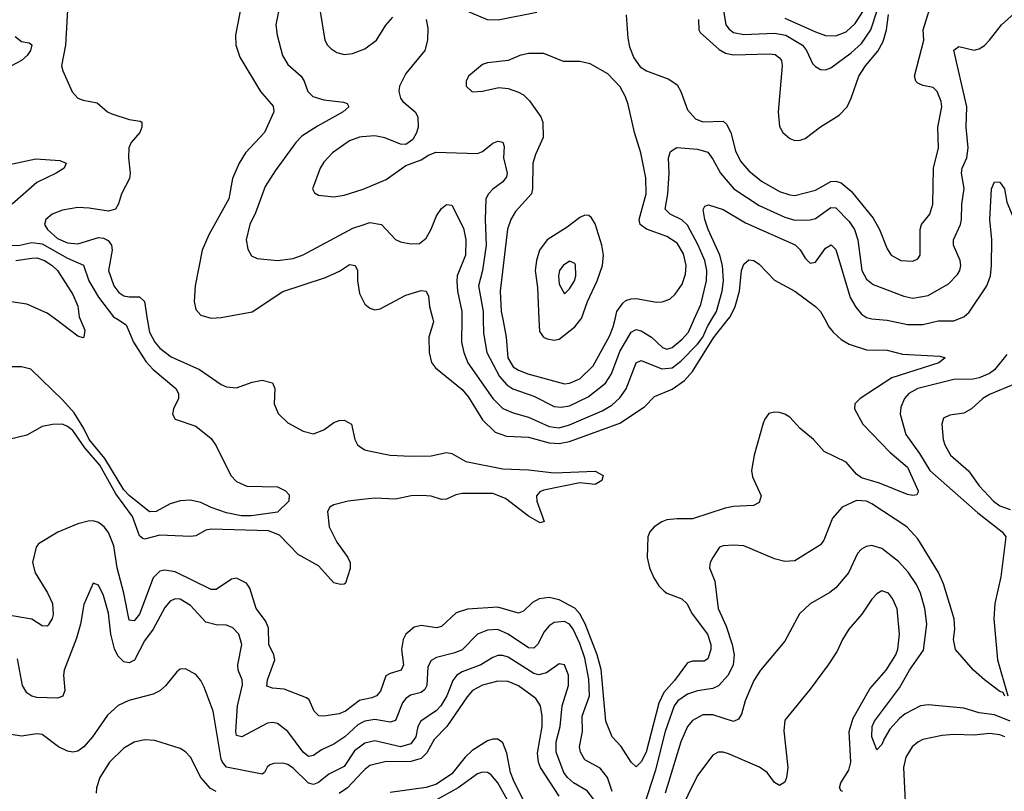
# Model space of a CAD drawing. Header units: inches. Extents: x 1649636 to 1815363, y 506543 to 641975.
# Tile 328 of 656: x 1698663 to 1702508, y 598157 to 601170. Entities that reach past the tile are written whole.
import ezdxf

# ---------------------------------------------------------------- set-up
doc = ezdxf.new("R2010")
doc.units = ezdxf.units.IN
doc.header["$MEASUREMENT"] = 0
for name, color, linetype in [('B6599', 7, 'Continuous'), ('B6690', 7, 'Continuous'), ('B7509', 7, 'Continuous'), ('B7600', 7, 'Continuous')]:
    doc.layers.add(name, color=color, linetype=linetype)

msp = doc.modelspace()

# ---------------------------------------------------------------- linework, layer by layer
at = {"layer": 'B6599', "color": 5}
for points, elevation in [([(1699044.1, 600000), (1699078, 599978), (1699106.9, 599910), (1699154.8, 599834.8), (1699183.8, 599803.8), (1699272.7, 599730), (1699282.3, 599710), (1699283.1, 599690), (1699263.7, 599650), (1699259.5, 599630), (1699270.3, 599610.3), (1699350, 599582), (1699410, 599534), (1699430, 599506), (1699487.3, 599390), (1699510, 599366), (1699550, 599348), (1699670, 599345.5), (1699700.7, 599330), (1699714.7, 599314.7), (1699713.4, 599290), (1699670, 599247.3), (1699567.3, 599232.7), (1699528.1, 599231.9), (1699470, 599243.8), (1699410, 599264.4), (1699370, 599284.2), (1699330, 599294.2), (1699288.8, 599291.2), (1699250, 599278.8), (1699195.5, 599250), (1699170, 599248), (1699090, 599312), (1699070, 599334.3), (1698995.7, 599455.7), (1698933.8, 599530), (1698913.2, 599573.2), (1698875.1, 599635.1), (1698830, 599685.7), (1698705.7, 599805.7), (1698670, 599814.5), (1698630, 599813.8)], 360), ([(1698899, 600000), (1698917, 599957), (1698913.4, 599930), (1698910, 599927.6), (1698890, 599934.7), (1698802.3, 600000)], 340), ([(1699161, 600000), (1699169.2, 599950), (1699190, 599910.8), (1699210, 599887.5), (1699253.9, 599853.9), (1699364.3, 599804.3), (1699450, 599744.7), (1699470, 599736.8), (1699510, 599732.8), (1699570, 599754.2), (1699610, 599762.2), (1699650, 599752.3), (1699659.2, 599730), (1699656.8, 599670), (1699671.9, 599631.9), (1699710, 599596), (1699770, 599563), (1699810, 599553), (1699850, 599568.8), (1699890, 599597.4), (1699910, 599604.7), (1699930, 599605.5), (1699958.8, 599590), (1699971.9, 599530), (1699982.3, 599510), (1700000, 599497.3)], 380), ([(1700000, 599295.6), (1699946, 599290), (1699890, 599275.4), (1699873.7, 599266.3), (1699864.7, 599250), (1699871, 599190), (1699900.9, 599130), (1699944.6, 599070), (1699953.1, 599050), (1699953.5, 599026.5), (1699934.4, 598970), (1699930, 598965.1), (1699915.6, 598964.4), (1699890, 598970.9), (1699830, 599037.7), (1699750, 599081.6), (1699676.7, 599156.7), (1699634.3, 599174.3), (1699410, 599180.2), (1699390, 599176.1), (1699350, 599154.9), (1699330, 599151.7), (1699210, 599157.1), (1699150, 599141.1), (1699143.6, 599143.6), (1699130, 599154.5), (1699102.7, 599230), (1699038.5, 599318.5), (1698975.2, 599430), (1698917.5, 599497.5), (1698870, 599565.6), (1698850, 599581.8), (1698830, 599589.9), (1698790.8, 599589.2), (1698750, 599580.7), (1698690, 599547.4), (1698620.5, 599530)], 380), ([(1700000, 598513.7), (1699990, 598511.6), (1699935.6, 598470), (1699910, 598459), (1699850, 598449.9), (1699831.4, 598451.4), (1699812.7, 598470), (1699793.6, 598513.6), (1699782.3, 598522.3), (1699695, 598555), (1699650, 598559.1), (1699627.9, 598567.9), (1699630, 598592), (1699658.9, 598670), (1699655.4, 598690), (1699635, 598730), (1699634.9, 598794.9), (1699623, 598823), (1699586.8, 598870), (1699561.4, 598950), (1699548.3, 598970), (1699508.9, 598988.9), (1699490, 598985.2), (1699430, 598945.3), (1699410, 598945.2), (1699270, 599013.3), (1699230, 599020.7), (1699210, 599016.4), (1699184.1, 598990), (1699130, 598849.1), (1699110, 598822.2), (1699090, 598824.8), (1699068.9, 598931.1), (1699043.1, 599030), (1699030, 599115.8), (1699010, 599167.7), (1698992.8, 599190), (1698970, 599207), (1698950, 599212.4), (1698930, 599211.6), (1698890, 599201.2), (1698811.8, 599168.2), (1698736.7, 599123.3), (1698726.7, 599110), (1698712.7, 599050), (1698723.8, 599010), (1698771.9, 598931.9), (1698790.5, 598890), (1698793.1, 598846.9), (1698789.1, 598830.9), (1698774.2, 598805.8), (1698770, 598801), (1698750, 598802.5), (1698709.5, 598829.5), (1698610, 598846.5)], 420), ([(1700000, 598425.1), (1699983.4, 598416.6), (1699932.5, 598370), (1699890, 598340.2), (1699841.4, 598318.6), (1699810, 598296.5), (1699790, 598292.2), (1699770, 598309.9), (1699710, 598389.8), (1699670, 598422), (1699650, 598425.4), (1699630, 598422.3), (1699530, 598369.9), (1699510, 598375.1), (1699507.2, 598390), (1699513.9, 598490), (1699533, 598573), (1699531.9, 598591.9), (1699516, 598630), (1699514.4, 598650), (1699530.4, 598730), (1699518.6, 598770), (1699495, 598795), (1699470, 598805.7), (1699430, 598806.6), (1699390, 598817.8), (1699330, 598882.6), (1699290, 598906.6), (1699270, 598908.9), (1699250, 598899.3), (1699230, 598875.1), (1699183.6, 598790), (1699150, 598744.6), (1699111.3, 598668.7), (1699090, 598658.5), (1699070, 598662.5), (1699045.6, 598685.6), (1699033, 598713), (1699018.8, 598770), (1699010, 598852.3), (1698990, 598921.6), (1698970, 598961.2), (1698950, 598969), (1698913.2, 598886.8), (1698900.2, 598810), (1698885.2, 598754.8), (1698836.8, 598630), (1698833.4, 598610), (1698838.6, 598550), (1698831.2, 598528.8), (1698810, 598520.6), (1698730, 598523.4), (1698710, 598527.6), (1698690, 598541.8), (1698674.1, 598570), (1698654, 598674)], 440), ([(1700000, 598337.1), (1699970, 598315), (1699930, 598253.9), (1699870, 598223.7), (1699830, 598191.5), (1699810, 598183.5), (1699790, 598188.2), (1699730, 598247.6), (1699710, 598261.1), (1699690, 598266.3), (1699655.1, 598264.9), (1699640.1, 598259.9), (1699628.7, 598251.3), (1699618.9, 598230), (1699610, 598223.5), (1699470, 598251.6), (1699454.2, 598270), (1699450, 598282.6), (1699417.9, 598470), (1699383.3, 598563.3), (1699370, 598589.6), (1699350, 598612.8), (1699310, 598635.1), (1699290, 598633.6), (1699276.1, 598623.9), (1699232, 598568), (1699210, 598548.6), (1699183.5, 598536.5), (1699088.9, 598511.1), (1699047.9, 598492.1), (1699006, 598454), (1698947.2, 598370), (1698912.7, 598330), (1698890, 598314), (1698870, 598309), (1698850, 598313.3), (1698814.7, 598330), (1698750, 598378.7), (1698730, 598381.8), (1698670, 598372.5), (1698630, 598378.4)], 460), ([(1699430, 598155.9), (1699408.1, 598168.1), (1699370.4, 598210.4), (1699330, 598289.7), (1699310, 598311.1), (1699290, 598323.5), (1699190, 598355.7), (1699150, 598358.2), (1699110, 598348), (1699070, 598325.3), (1699012.9, 598270), (1698976.2, 598210), (1698962.3, 598170), (1698961.1, 598150)], 480), ([(1700000, 598231.4), (1699942.7, 598170), (1699910, 598148.2)], 480)]:
    msp.add_lwpolyline(points, dxfattribs=dict(at, elevation=elevation))
at = {"layer": 'B6690', "color": 5}
for points, elevation in [([(1700000, 601414.6), (1699950, 601414.8), (1699928.8, 601411.2), (1699898.5, 601390), (1699884.1, 601370), (1699868.6, 601291.4), (1699846.2, 601250), (1699835.2, 601210), (1699854, 601090), (1699864.2, 601070), (1699877.1, 601057.1), (1699901.7, 601041.7), (1699930, 601033.6), (1699962, 601038), (1700000, 601052.1)], 460), ([(1699683.4, 601256.6), (1699662.7, 601150), (1699667.7, 601110), (1699688.6, 601030), (1699710, 600994.6), (1699761.8, 600950), (1699774.2, 600930), (1699788.5, 600890), (1699807.7, 600870), (1699850, 600856.6), (1699927.4, 600847.4), (1699942, 600842), (1699948.2, 600830), (1699926, 600810), (1699825.5, 600754.5), (1699764.9, 600715.1), (1699741.1, 600690), (1699660.1, 600579.9), (1699621.8, 600518.2), (1699584.2, 600415.8), (1699561.4, 600370), (1699546.9, 600310), (1699553.3, 600273.3), (1699567.3, 600247.3), (1699590, 600236.9), (1699670.1, 600230.1), (1699730, 600237.6), (1699770, 600251.7), (1699963.8, 600356.2), (1700000, 600367.9)], 440), ([(1698851.3, 601230), (1698841.2, 601070), (1698825.8, 600990), (1698830.8, 600970), (1698868.1, 600888.1), (1698890, 600863.6), (1698910, 600855.2), (1698965.4, 600845.4), (1699006, 600810), (1699022.3, 600802.3), (1699090, 600780.7), (1699133.5, 600773.5), (1699139.3, 600770), (1699140.2, 600750), (1699132, 600730), (1699098, 600690), (1699088.4, 600670), (1699087.5, 600630), (1699094.7, 600570), (1699091.7, 600550), (1699060.3, 600490), (1699049, 600451), (1699036.3, 600430), (1699010, 600422.7), (1698934.1, 600434.1), (1698890, 600435.9), (1698830, 600426.6), (1698790.1, 600409.9), (1698764.9, 600390), (1698759.1, 600370), (1698770.9, 600350), (1698810, 600314.9), (1698850, 600298.6), (1698890, 600294.9), (1698970, 600319.8), (1698990, 600316.8), (1699007.9, 600307.9), (1699021.7, 600290), (1699024.1, 600270), (1699009.5, 600190), (1699030, 600130.3), (1699050, 600105.2), (1699070, 600092), (1699090, 600087.3), (1699130, 600088.3), (1699149.6, 600069.6), (1699161, 600000)], 380), ([(1699528.9, 601231.1), (1699506, 601110), (1699507.3, 601070), (1699523, 601023), (1699602.7, 600890), (1699652.3, 600832.3), (1699654.8, 600810), (1699618.9, 600730), (1699544.8, 600650), (1699519.2, 600610), (1699493.3, 600550), (1699479.5, 600470), (1699401.6, 600330), (1699375.9, 600270), (1699347.9, 600130), (1699344.1, 600070), (1699350, 600037.6), (1699370, 600016.2), (1699410, 600004.4), (1699450, 600006.3), (1699570, 600029.4), (1699690, 600108.2), (1699856.3, 600163.7), (1699911.7, 600188.3), (1699950, 600214), (1699972.9, 600210), (1699981.5, 600190), (1699981.6, 600150), (1699990, 600100.7), (1700000, 600080)], 420), ([(1698644.7, 601104.7), (1698670, 601084.9), (1698699.3, 601079.3), (1698710, 601072), (1698704.9, 601050), (1698691.8, 601030), (1698670, 601009.9), (1698630.3, 600990)], 360), ([(1700000, 600712.4), (1699990, 600711.6), (1699950, 600697.4), (1699883.6, 600650), (1699850, 600614), (1699836.2, 600590), (1699806.7, 600510), (1699813.7, 600493.7), (1699830, 600484.2), (1699890, 600478.6), (1699930, 600484.2), (1700000, 600506.9)], 460), ([(1698548.2, 600588.2), (1698726.4, 600626.4), (1698820, 600620), (1698843.8, 600610), (1698835.8, 600590), (1698805.7, 600570), (1698730, 600534.6), (1698633.1, 600450)], 360), ([(1698628.4, 600288.4), (1698663.6, 600290), (1698710, 600299.3), (1698750, 600294.1), (1698850, 600238.8), (1698911.6, 600211.6), (1698932.6, 600150), (1698970, 600086), (1699029.5, 600009.5), (1699044.1, 600000)], 360), ([(1698647.8, 600230), (1698710, 600239.2), (1698730, 600240.1), (1698759.6, 600230), (1698790.1, 600210), (1698810.2, 600190), (1698870, 600097.3), (1698890, 600051), (1698894.8, 600010), (1698899, 600000)], 340), ([(1698802.3, 600000), (1698770, 600024), (1698690, 600058.6), (1698630, 600068.4), (1698602, 600058), (1698530, 600007.2), (1698499, 600001), (1698474.1, 600000)], 340)]:
    msp.add_lwpolyline(points, dxfattribs=dict(at, elevation=elevation))
at = {"layer": 'B7509', "color": 5}
for points, elevation in [([(1701806.4, 600000), (1701822.6, 599970), (1701839.7, 599950), (1701870, 599921.5), (1701902.3, 599902.3), (1701970, 599881.3), (1702050, 599879.3), (1702110, 599863.5), (1702256.2, 599856.2), (1702277, 599850), (1702251.6, 599830), (1702068.2, 599771.8), (1701945.2, 599690), (1701924, 599670), (1701922.2, 599650), (1701955, 599590), (1702060.5, 599480.5), (1702130, 599422.2), (1702171.5, 599330), (1702170, 599322), (1702165.8, 599314.2), (1702150, 599311.3), (1702130, 599316.1), (1702020.5, 599360.5), (1701950, 599380.8), (1701930, 599395), (1701890, 599441.5), (1701804.1, 599484.1), (1701762.3, 599530), (1701710, 599574.1), (1701670, 599617.2), (1701650, 599629.9), (1701630, 599635.4), (1701610, 599637.4), (1701588.2, 599631.8), (1701572, 599610), (1701566.2, 599593.8), (1701531.4, 599470), (1701520.9, 599410), (1701524.7, 599384.7), (1701557.6, 599310), (1701550, 599285.1), (1701527.8, 599272.2), (1701450, 599269.4), (1701417, 599263), (1701290, 599220.6), (1701230, 599221.1), (1701190, 599216.4), (1701170, 599209.3), (1701140.2, 599190), (1701123.2, 599170), (1701115, 599150), (1701113.3, 599070), (1701121.6, 599030), (1701138.9, 598990), (1701158.8, 598958.8), (1701178.9, 598938.9), (1701190, 598930.8), (1701248.9, 598908.9), (1701268.3, 598890), (1701289.3, 598850), (1701348.6, 598770), (1701361.3, 598730), (1701362, 598710), (1701350, 598674.5), (1701335.7, 598664.3), (1701290, 598664.5), (1701270, 598658), (1701220.3, 598590), (1701177.7, 598542.3), (1701158.7, 598501.3), (1701109.7, 598310), (1701090, 598271.4), (1701070, 598252.9), (1701050, 598270.8), (1701011.2, 598331.2), (1700976.5, 598370), (1700951.1, 598430), (1700933, 598633), (1700917.9, 598690), (1700871, 598811), (1700850, 598849.5), (1700830, 598872.5), (1700770, 598904.6), (1700730, 598914.1), (1700691.1, 598908.9), (1700665.4, 598894.6), (1700630, 598860.7), (1700610, 598852.1), (1700530, 598875.7), (1700411.5, 598868.5), (1700366.9, 598853.1), (1700310, 598800.3), (1700290, 598795.4), (1700230, 598804.2), (1700202.7, 598797.3), (1700170, 598770.8), (1700160.7, 598750), (1700153.9, 598710), (1700161.2, 598650), (1700152.4, 598630), (1700110, 598616.9), (1700092.9, 598607.1), (1700071.7, 598548.3), (1700056.6, 598530), (1700038.3, 598521.7), (1700000, 598513.7)], 420), ([(1700275.7, 600000), (1700278.4, 599990), (1700260.8, 599930), (1700261.3, 599870), (1700271.4, 599831.4), (1700286.9, 599810), (1700390, 599725.6), (1700415.4, 599695.4), (1700470, 599607.6), (1700519.3, 599559.3), (1700563.9, 599543.9), (1700650, 599539.5), (1700730, 599518.1), (1700770, 599514.7), (1700810, 599522.8), (1701006.3, 599593.7), (1701102.5, 599657.5), (1701141.5, 599698.5), (1701210, 599727.3), (1701259.2, 599760.8), (1701290, 599795.8), (1701372.2, 599927.8), (1701429, 600000)], 420), ([(1700388.7, 600000), (1700387.5, 599910), (1700396.6, 599870), (1700413, 599830), (1700510.4, 599690.4), (1700550, 599651.8), (1700590, 599634.4), (1700650, 599617.7), (1700730, 599581.6), (1700770, 599576), (1700810, 599587.6), (1700937.4, 599642.6), (1700975, 599665), (1701006.2, 599693.8), (1701031.2, 599728.8), (1701070.4, 599829.6), (1701090, 599839.1), (1701170, 599805.9), (1701210, 599810.1), (1701244.1, 599835.9), (1701310, 599903.3), (1701330, 599929.7), (1701348.4, 599971.6), (1701365.9, 600000)], 440), ([(1700473.1, 600000), (1700474.1, 599945.9), (1700487.4, 599870), (1700536, 599776), (1700564.6, 599744.6), (1700587.9, 599727.9), (1700670, 599699.4), (1700750, 599659.6), (1700777.1, 599657.1), (1700810, 599662.2), (1700883, 599697), (1700949.9, 599750.1), (1700973.1, 599786.9), (1701006.1, 599873.9), (1701050, 599950.2), (1701070, 599960.1), (1701090, 599954.6), (1701130.5, 599930.5), (1701172.7, 599890), (1701190, 599883.6), (1701210, 599889.7), (1701250, 599922.2), (1701273.8, 599950), (1701296.4, 600000)], 460), ([(1700548.9, 600000), (1700562.1, 599930), (1700568.8, 599850), (1700590, 599814.3), (1700610, 599800.9), (1700647.1, 599787.1), (1700790, 599748.3), (1700810, 599750.8), (1700850, 599767.9), (1700902.2, 599817.8), (1700966.2, 599933.8), (1700980.4, 599970), (1700987.6, 600000)], 480), ([(1700690.6, 600000), (1700692.8, 599952.8), (1700707.8, 599930), (1700723, 599923), (1700750, 599917.9), (1700770, 599922.7), (1700830, 599970.1), (1700853.6, 600000)], 520), ([(1702005.3, 600000), (1702050, 599996.6), (1702130, 599979.2), (1702190, 599980.1), (1702250, 599993.7), (1702310, 599993.8), (1702326.3, 600000)], 440), ([(1702517.8, 599862.2), (1702470, 599802.5), (1702450, 599788.5), (1702410, 599770.7), (1702385.7, 599765.7), (1702310, 599764.2), (1702170, 599729.9), (1702135.2, 599710), (1702117.3, 599690), (1702103.3, 599656.7), (1702101.2, 599630), (1702123.6, 599550), (1702176.2, 599476.2), (1702216.4, 599410), (1702404.4, 599244.4), (1702499.6, 599170), (1702513.4, 599150), (1702494.2, 598994.2), (1702470.2, 598890), (1702466.5, 598830), (1702481.3, 598670), (1702522, 598530)], 440), ([(1702550, 599748), (1702450, 599706.6), (1702423.8, 599690), (1702379.1, 599650), (1702350, 599633), (1702294.4, 599625.6), (1702270, 599613.3), (1702264, 599590), (1702269.3, 599530.7), (1702275.2, 599510), (1702297.7, 599470), (1702367.7, 599407.7), (1702408.9, 599350), (1702465, 599290), (1702490, 599271.5), (1702530, 599257.7)], 460), ([(1700000, 599497.3), (1700010, 599490.1), (1700026.3, 599486.3), (1700110, 599469.2), (1700190, 599465.8), (1700270, 599466.4), (1700330, 599480.3), (1700350, 599476), (1700405, 599445), (1700550, 599416.3), (1700650, 599412.5), (1700750, 599399.8), (1700910, 599406.7), (1700941.6, 599390), (1700935.8, 599370), (1700910, 599354.7), (1700850, 599361.4), (1700710, 599332.8), (1700694.1, 599325.9), (1700681.1, 599310), (1700682.3, 599290), (1700710.2, 599209.8), (1700695.1, 599204.9), (1700650, 599231.7), (1700560.3, 599300.3), (1700510, 599319.6), (1700390, 599319.9), (1700365.7, 599314.3), (1700330, 599297.8), (1700310, 599296.2), (1700269.4, 599309.4), (1700232.5, 599312.5), (1700190.8, 599310), (1700130, 599297.3), (1700050, 599300.8), (1700000, 599295.6)], 380), ([(1702510, 598528.2), (1702502.9, 598542.9), (1702490, 598546.9), (1702430, 598591.4), (1702387.8, 598630), (1702317.4, 598710), (1702309.9, 598749.9), (1702314.5, 598790), (1702312.1, 598830), (1702270, 598967.1), (1702250.9, 599010.9), (1702170, 599143.1), (1702126.4, 599190), (1701990, 599279.8), (1701969.2, 599290), (1701930, 599292.3), (1701874, 599266), (1701837.2, 599222.8), (1701802.3, 599137.7), (1701790, 599118.7), (1701690, 599057.3), (1701650, 599053.5), (1701610, 599064.8), (1701490, 599114.7), (1701450, 599117.7), (1701410, 599115.3), (1701395.5, 599110), (1701368.9, 599070), (1701359.5, 599050), (1701356.9, 599030), (1701377.1, 598977.1), (1701390.6, 598870), (1701421.4, 598801.4), (1701444.9, 598730), (1701453, 598690), (1701448.7, 598650), (1701429, 598610), (1701391.3, 598568.7), (1701370, 598558.7), (1701310, 598549.4), (1701270, 598535.6), (1701233.4, 598510), (1701218.5, 598490), (1701183.9, 598390), (1701144, 598236), (1701072, 598010)], 440), ([(1702530, 598430.8), (1702470, 598455), (1702410, 598462.8), (1702350, 598481.5), (1702210, 598494.2), (1702180.4, 598490), (1702121, 598459), (1702098.8, 598441.2), (1702061, 598399), (1702037.9, 598362.1), (1702030, 598339.5), (1702010, 598318.4), (1701990, 598369.3), (1701991.6, 598410), (1702000.5, 598430), (1702098.6, 598561.4), (1702137.4, 598630), (1702192.7, 598707.3), (1702204.9, 598810), (1702197.2, 598870), (1702179.9, 598930), (1702164.3, 598964.3), (1702132.7, 599012.7), (1702094.2, 599054.2), (1702030, 599104.7), (1701990, 599116), (1701967.7, 599112.3), (1701950, 599102.4), (1701935, 599085), (1701899.8, 599010), (1701850, 598951.7), (1701826.6, 598933.4), (1701750, 598888.9), (1701708.4, 598850), (1701650, 598742.9), (1701556.1, 598630), (1701530, 598589.7), (1701496, 598510), (1701481.9, 598458.1), (1701470, 598438), (1701450, 598429.2), (1701370, 598455.4), (1701330, 598455.4), (1701290, 598433.6), (1701270.5, 598409.5), (1701244.9, 598350), (1701183.4, 598150)], 460), ([(1701876.6, 598156.6), (1701870, 598158.4), (1701864.2, 598170), (1701869.1, 598190), (1701900.1, 598239.9), (1701908.9, 598270), (1701902.4, 598390), (1701917.8, 598442.2), (1701983.1, 598556.9), (1702046.9, 598630), (1702083.8, 598690), (1702091.8, 598711.8), (1702098.8, 598770), (1702089.9, 598869.9), (1702070.8, 598910), (1702054.8, 598930), (1702030, 598939.7), (1702010, 598928.3), (1701990, 598906.9), (1701951.6, 598848.4), (1701900.2, 598790), (1701875.5, 598750), (1701855.4, 598704.6), (1701819.7, 598650), (1701750, 598556.1), (1701650, 598435.1), (1701646.6, 598393.4), (1701662.2, 598250), (1701656.9, 598210), (1701650, 598192), (1701630, 598179.7), (1701610, 598191.5), (1701581.8, 598230), (1701551.5, 598251.5), (1701430, 598303.1), (1701410, 598309.7), (1701390, 598309.7), (1701370, 598297.6), (1701310, 598218.9), (1701197.7, 597990)], 480), ([(1700976.3, 598156.3), (1700958.4, 598210), (1700930, 598247), (1700870, 598279.8), (1700853.3, 598310), (1700849.4, 598330), (1700860.4, 598390), (1700858.7, 598450), (1700887.5, 598530), (1700885.2, 598594.8), (1700870, 598676.4), (1700850, 598734), (1700824.2, 598790), (1700810, 598809.2), (1700790, 598819.9), (1700750, 598816), (1700730, 598803.4), (1700710, 598778.8), (1700687.1, 598732.9), (1700670, 598716.1), (1700650, 598716.9), (1700570, 598770.4), (1700530, 598788.1), (1700490, 598786.1), (1700450.2, 598770), (1700390, 598708.8), (1700362.6, 598697.4), (1700290, 598678.8), (1700270, 598667.1), (1700256.6, 598643.4), (1700253, 598570), (1700245.3, 598554.7), (1700230, 598542.7), (1700188.5, 598531.5), (1700170, 598519.4), (1700157.8, 598502.2), (1700130, 598433.6), (1700110, 598427.2), (1700050, 598436.6), (1700010, 598430.3), (1700000, 598425.1)], 440), ([(1700904.8, 598124.8), (1700878.2, 598158.2), (1700824.9, 598190), (1700801.6, 598210), (1700787.5, 598230), (1700757.8, 598310), (1700758.2, 598350), (1700773.8, 598410), (1700781.6, 598490), (1700805.6, 598570), (1700805.9, 598610), (1700790, 598651.1), (1700770, 598655.1), (1700720.2, 598619.8), (1700690, 598611.7), (1700670, 598617.1), (1700570, 598680.1), (1700550, 598686.7), (1700530, 598686.9), (1700510, 598679.6), (1700463.5, 598650), (1700390, 598622.9), (1700369.5, 598610), (1700354.6, 598590), (1700330.5, 598530), (1700306.8, 598490), (1700290, 598471.9), (1700229, 598430), (1700218.1, 598410), (1700209.7, 598370), (1700190, 598342.4), (1700150, 598330.6), (1700050, 598353.5), (1700010, 598344.4), (1700000, 598337.1)], 460), ([(1700770, 598138.3), (1700697, 598250), (1700688.7, 598270), (1700685.2, 598305.2), (1700703, 598410), (1700703.5, 598450), (1700696.6, 598490), (1700678.9, 598518.9), (1700610, 598569), (1700570, 598586), (1700530, 598586.7), (1700470, 598571.5), (1700431.5, 598550), (1700410, 598525.5), (1700330.1, 598410), (1700281.6, 598358.4), (1700253.1, 598306.9), (1700230, 598285.4), (1700190, 598273.4), (1700088.8, 598271.2), (1700030, 598257.5), (1700010, 598242.1), (1700000, 598231.4)], 480), ([(1700666.2, 598050), (1700593.1, 598193.1), (1700579.2, 598230), (1700565.1, 598305.1), (1700550, 598346), (1700530, 598359.8), (1700510, 598360.2), (1700490, 598353.7), (1700430, 598316.4), (1700401.9, 598290), (1700350, 598225.4), (1700290, 598185.2), (1700250, 598171.4), (1700110, 598151.7)], 520), ([(1702510, 598369), (1702490, 598376.9), (1702450, 598383), (1702390, 598376.3), (1702310, 598378.8), (1702265.1, 598374.9), (1702190, 598359.6), (1702170, 598349.1), (1702148.1, 598330), (1702123.1, 598290), (1702113.9, 598250), (1702122, 598090)], 480), ([(1700574.7, 598110), (1700530, 598189.3), (1700502.2, 598222.2), (1700490, 598229.9), (1700470, 598231.6), (1700450, 598224.3), (1700375.4, 598170), (1700290, 598123.1)], 540)]:
    msp.add_lwpolyline(points, dxfattribs=dict(at, elevation=elevation))
at = {"layer": 'B7600', "color": 5}
for points, elevation in [([(1700681.7, 601198.3), (1700531.5, 601168.5), (1700490, 601169.9), (1700320.7, 601240.7)], 460), ([(1701296.4, 600000), (1701322.5, 600057.5), (1701344.8, 600150), (1701345.6, 600190), (1701337.7, 600230), (1701311.5, 600291.5), (1701270, 600367.7), (1701248.3, 600388.3), (1701202.2, 600410), (1701183.8, 600430), (1701193.3, 600490), (1701198.3, 600570), (1701196.2, 600630), (1701204.6, 600655.4), (1701228.9, 600671.1), (1701310, 600663.7), (1701350, 600652.8), (1701370, 600625.5), (1701399.3, 600570), (1701452.1, 600510), (1701550, 600443.9), (1701650, 600398.2), (1701690, 600386.9), (1701750, 600388.4), (1701770, 600393.4), (1701830, 600436.4), (1701850, 600435.1), (1701901.9, 600381.9), (1701923.3, 600350), (1701935.5, 600310), (1701950.9, 600190.9), (1701970, 600156.8), (1701995.9, 600135.9), (1702115.3, 600090), (1702150, 600082), (1702210, 600093.1), (1702290, 600138.3), (1702325, 600175), (1702334.1, 600190), (1702338.1, 600210), (1702335.9, 600230), (1702309.9, 600289.9), (1702309.2, 600310), (1702336.5, 600370), (1702340.4, 600390), (1702342.1, 600450), (1702350.4, 600510.4), (1702340.5, 600570), (1702342.6, 600590), (1702361.1, 600630), (1702367, 600670), (1702358.1, 600750), (1702360.9, 600830), (1702310, 601050.7), (1702330, 601065.7), (1702390, 601051), (1702410, 601056.6), (1702430, 601069.4), (1702449.8, 601090), (1702496.8, 601150), (1702608.6, 601251.4)], 460), ([(1701030.9, 601189.1), (1701037.2, 601097.2), (1701044.1, 601064.1), (1701061.1, 601021.1), (1701085.4, 600985.4), (1701110.6, 600970.6), (1701197.8, 600937.8), (1701230, 600915.9), (1701245.1, 600890), (1701270, 600817.4), (1701302.1, 600782.1), (1701330, 600771.4), (1701410, 600773.2), (1701422.5, 600762.5), (1701440.1, 600730), (1701458, 600658), (1701477.7, 600617.7), (1701510, 600579.8), (1701559.4, 600539.4), (1701630, 600499.3), (1701670, 600485.4), (1701690, 600483.4), (1701770, 600503.9), (1701830, 600538.2), (1701850, 600539.4), (1701870, 600532.3), (1701910, 600500.5), (1701995.1, 600395.1), (1702020.5, 600350), (1702050, 600274.9), (1702065.5, 600250), (1702104, 600230), (1702150, 600227.3), (1702170, 600235.8), (1702179.2, 600250), (1702178.7, 600350), (1702184.8, 600370), (1702216.2, 600410), (1702229, 600450), (1702231.7, 600590), (1702250.5, 600670), (1702247.5, 600750), (1702263.4, 600830), (1702261.7, 600850), (1702245.7, 600890), (1702230, 600905.7), (1702190, 600913.2), (1702170, 600921.8), (1702161.8, 600930), (1702157.4, 600950), (1702193.2, 601090), (1702190.5, 601130.5), (1702215.7, 601210)], 480), ([(1701410, 601214), (1701420.7, 601150), (1701432.9, 601132.9), (1701450, 601120.4), (1701490, 601112.2), (1701610, 601117.5), (1701655, 601110), (1701719, 601070), (1701734.6, 601050), (1701759.1, 600999.1), (1701770, 600986.7), (1701790, 600975.8), (1701810, 600974.4), (1701830, 600981.6), (1701910, 601040.8), (1701950, 601076.6), (1701985.9, 601130), (1702011.9, 601210)], 540), ([(1701650, 601176.3), (1701770, 601122), (1701810, 601108.3), (1701850, 601107.3), (1701890, 601122.7), (1701925, 601155), (1701956.4, 601203.6)], 560), ([(1700000, 601052.1), (1700010, 601055.8), (1700055.8, 601090), (1700092.1, 601147.9), (1700120, 601180)], 460), ([(1700250, 601170.7), (1700256.3, 601136.3), (1700255.7, 601090), (1700244.6, 601050), (1700170, 600959.2), (1700146, 600910), (1700143.5, 600890), (1700150, 600863.8), (1700159.5, 600850), (1700207.6, 600810), (1700217.2, 600790), (1700218.9, 600750), (1700212.4, 600727.6), (1700197.5, 600702.5), (1700170, 600682.4), (1700150, 600684.2), (1700088.9, 600708.9), (1700050, 600716.2), (1700000, 600712.4)], 460), ([(1701313.8, 601170), (1701314.2, 601130), (1701320.4, 601120.4), (1701393.8, 601053.8), (1701419.3, 601039.3), (1701450, 601032.2), (1701590, 601036.9), (1701613.5, 601033.5), (1701630, 601021.3), (1701637, 601010), (1701640.1, 600990), (1701624.3, 600810), (1701630, 600753.4), (1701642.9, 600730), (1701670, 600705.9), (1701690, 600698.3), (1701710, 600698.8), (1701730, 600705.5), (1701790, 600751.8), (1701862.3, 600797.7), (1701894.2, 600830), (1701910, 600863.1), (1701939.2, 600950), (1701965.9, 600990), (1702013.5, 601046.5), (1702035.1, 601084.9), (1702047.9, 601130), (1702055.1, 601190)], 520), ([(1700987.6, 600000), (1700994.7, 600030), (1701017.4, 600062.6), (1701030, 600072.9), (1701050, 600080.3), (1701070, 600081.7), (1701150, 600066.8), (1701171.9, 600068.1), (1701201.2, 600078.8), (1701222.5, 600097.5), (1701250, 600136.5), (1701263.3, 600176.7), (1701265.2, 600210), (1701255, 600255), (1701230, 600297.2), (1701190, 600323.6), (1701110, 600352.2), (1701086.2, 600370), (1701081.3, 600390), (1701109.5, 600490), (1701107.8, 600552.2), (1701087.7, 600650), (1701063.4, 600730), (1701038.6, 600838.6), (1701028.9, 600868.9), (1701007.1, 600907.1), (1700959, 600959), (1700890, 600997.4), (1700850, 601007.1), (1700786.8, 601006.8), (1700710, 601038.5), (1700650, 601037.3), (1700616.3, 601030), (1700570, 601011.1), (1700490, 601001.7), (1700470, 600995.4), (1700415.5, 600950), (1700406.4, 600930), (1700406.4, 600910), (1700430, 600888.4), (1700470, 600890.4), (1700534.3, 600905.7), (1700570, 600901.1), (1700610, 600887.5), (1700630, 600876.1), (1700653.5, 600853.5), (1700697.6, 600790), (1700705.5, 600770), (1700706.3, 600710), (1700676.4, 600643.6), (1700666.4, 600610), (1700665.8, 600510), (1700660.7, 600490), (1700598.6, 600421.4), (1700580.8, 600390), (1700567.8, 600352.2), (1700538.7, 600110), (1700543.3, 600030), (1700548.9, 600000)], 480), ([(1700000, 600506.9), (1700010, 600510.2), (1700094.3, 600545.7), (1700170, 600600.5), (1700230, 600623.1), (1700258.7, 600641.3), (1700287.3, 600652.7), (1700450, 600646.8), (1700470, 600655.6), (1700510, 600687.7), (1700530, 600695.9), (1700550, 600692), (1700554.4, 600674.4), (1700551.8, 600630), (1700566.4, 600570), (1700564.1, 600555.9), (1700550, 600536.5), (1700510, 600507.5), (1700493.7, 600490), (1700483.6, 600470), (1700479.9, 600390), (1700484.6, 600290), (1700470.1, 600190), (1700454.6, 600130), (1700472.6, 600030), (1700473.1, 600000)], 460), ([(1702326.3, 600000), (1702350, 600009), (1702370, 600027.4), (1702438.8, 600130), (1702453.1, 600170), (1702458.1, 600210), (1702459.2, 600310), (1702451, 600390), (1702457.6, 600510), (1702470, 600536.3), (1702490, 600535.5), (1702508, 600510), (1702516.9, 600456.9), (1702554, 600370), (1702612.9, 600290), (1702616.8, 600190), (1702634.9, 600085.1), (1702628.4, 600050), (1702600.8, 600010), (1702598.9, 600000)], 440), ([(1700000, 600367.9), (1700030, 600377.7), (1700075.2, 600370), (1700130, 600311.8), (1700150, 600302.3), (1700190, 600294.6), (1700223.8, 600296.2), (1700250, 600316.4), (1700270, 600352.2), (1700290, 600404.6), (1700310, 600432.9), (1700330, 600448.8), (1700350, 600445.5), (1700396.3, 600356.3), (1700405.3, 600310), (1700403.3, 600250), (1700371.5, 600170), (1700369.2, 600149.2), (1700372.4, 600110), (1700389.2, 600030), (1700388.7, 600000)], 440), ([(1701365.9, 600000), (1701384.4, 600030), (1701406.2, 600110), (1701411.4, 600150), (1701406.8, 600210), (1701396.6, 600250), (1701351.2, 600350), (1701337.8, 600390), (1701331.1, 600428.9), (1701338, 600442), (1701353, 600447), (1701410, 600428.1), (1701496.5, 600376.5), (1701690.5, 600290.5), (1701711.1, 600271.1), (1701730, 600238.3), (1701750, 600219.7), (1701770, 600223.2), (1701810, 600277.6), (1701830.9, 600290.9), (1701850, 600272.2), (1701905.4, 600085.4), (1701927.6, 600047.6), (1701950, 600020.6), (1701970, 600007.2), (1701990, 600001.2), (1702005.3, 600000)], 440), ([(1700853.6, 600000), (1700856.4, 600003.6), (1700880.6, 600070), (1700918.1, 600150), (1700938.2, 600210), (1700942.9, 600250), (1700936.6, 600290), (1700910, 600373), (1700896.2, 600396.2), (1700885.2, 600405.2), (1700870, 600406.6), (1700850, 600398), (1700800.8, 600359.2), (1700722.1, 600310), (1700692.7, 600270), (1700680.3, 600230), (1700676, 600190), (1700684.6, 600124.6), (1700690.6, 600000)], 520), ([(1701429, 600000), (1701436.8, 600010), (1701456.6, 600050), (1701473.3, 600110), (1701481.9, 600190), (1701490, 600214.9), (1701510, 600232.2), (1701530, 600228.9), (1701550, 600214.9), (1701610, 600152.7), (1701690, 600110.2), (1701770, 600050.3), (1701790.1, 600030.1), (1701806.4, 600000)], 420), ([(1700000, 600080), (1700010, 600059.3), (1700030, 600043.1), (1700050, 600037.4), (1700070, 600040.2), (1700170, 600094.2), (1700230, 600112), (1700250, 600110.2), (1700259, 600090), (1700262.6, 600050), (1700275.7, 600000)], 420)]:
    msp.add_lwpolyline(points, dxfattribs=dict(at, elevation=elevation))
at = {"layer": 'B7600', "color": 5, "elevation": 540}
msp.add_lwpolyline([(1700810, 600226.9), (1700784.9, 600210), (1700771.3, 600190), (1700766.8, 600170), (1700770, 600137.3), (1700790, 600099.1), (1700810, 600118.7), (1700829.8, 600150), (1700834.7, 600170), (1700832.8, 600212.8), (1700830, 600218.4)], close=True, dxfattribs=at)

doc.saveas('drawing.dxf')
